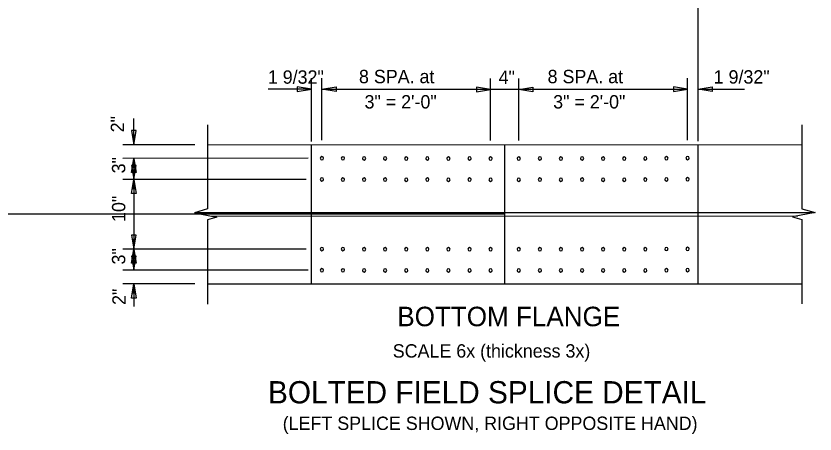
# Model space of a CAD drawing. Extents: x 4944 to 17449, y 3824 to 49087.
# Drawn here: x 13104 to 13793, y 33082 to 33442 of the extents above; entities that cross this region are included whole.
import ezdxf

# ---------------------------------------------------------------- set-up
doc = ezdxf.new("R2010")
doc.units = 0
for name, color, linetype in [('1', 7, 'Continuous'), ('2', 7, 'Continuous'), ('36_S_LINES', 7, 'Continuous'), ('3A', 7, 'Continuous'), ('7', 7, 'Continuous'), ('BEAM', 7, 'Continuous'), ('Level 25', 7, 'Continuous')]:
    doc.layers.add(name, color=color, linetype=linetype)

msp = doc.modelspace()

# ---------------------------------------------------------------- linework, layer by layer
at = {"layer": '1'}
for centre, start, end in [((13367.4, 33319.46), 0, 180), ((13367.4, 33319.46), 180, 0), ((13385.59, 33319.41), 0, 180), ((13385.59, 33319.41), 180, 0), ((13403.78, 33319.35), 0, 180), ((13403.78, 33319.35), 180, 0), ((13421.98, 33319.29), 0, 180), ((13421.98, 33319.29), 180, 0), ((13440.17, 33319.24), 0, 180), ((13440.17, 33319.24), 180, 0), ((13458.36, 33319.29), 0, 180), ((13458.36, 33319.29), 180, 0), ((13476.55, 33319.24), 0, 180), ((13476.55, 33319.24), 180, 0), ((13494.75, 33319.29), 0, 180), ((13494.75, 33319.29), 180, 0), ((13512.94, 33319.24), 0, 180), ((13512.94, 33319.24), 180, 0), ((13537.2, 33319.24), 0, 180), ((13537.2, 33319.24), 180, 0), ((13555.39, 33319.29), 0, 180), ((13555.39, 33319.29), 180, 0), ((13573.58, 33319.24), 0, 180), ((13573.58, 33319.24), 180, 0), ((13591.78, 33319.29), 0, 180), ((13591.78, 33319.29), 180, 0), ((13609.97, 33319.24), 0, 180), ((13609.97, 33319.24), 180, 0), ((13628.16, 33319.18), 0, 180), ((13628.16, 33319.18), 180, 0), ((13646.35, 33319.35), 0, 180), ((13646.35, 33319.35), 180, 0), ((13664.55, 33319.52), 0, 180), ((13664.55, 33319.52), 180, 0), ((13682.74, 33319.58), 0, 180), ((13682.74, 33319.58), 180, 0), ((13367.4, 33301.21), 0, 180), ((13367.4, 33301.21), 180, 0), ((13385.59, 33301.16), 0, 180), ((13385.59, 33301.16), 180, 0), ((13403.78, 33301.1), 0, 180), ((13403.78, 33301.1), 180, 0), ((13421.98, 33301.04), 0, 180), ((13421.98, 33301.04), 180, 0), ((13440.17, 33300.99), 0, 180), ((13440.17, 33300.99), 180, 0), ((13458.36, 33301.04), 0, 180), ((13458.36, 33301.04), 180, 0), ((13476.55, 33300.99), 0, 180), ((13476.55, 33300.99), 180, 0), ((13494.75, 33301.04), 0, 180), ((13494.75, 33301.04), 180, 0), ((13512.94, 33300.99), 0, 180), ((13512.94, 33300.99), 180, 0), ((13537.2, 33300.99), 0, 180), ((13537.2, 33300.99), 180, 0), ((13555.39, 33301.04), 0, 180), ((13555.39, 33301.04), 180, 0), ((13573.58, 33300.99), 0, 180), ((13573.58, 33300.99), 180, 0), ((13591.78, 33301.04), 0, 180), ((13591.78, 33301.04), 180, 0), ((13609.97, 33300.99), 0, 180), ((13609.97, 33300.99), 180, 0), ((13628.16, 33300.93), 0, 180), ((13628.16, 33300.93), 180, 0), ((13646.35, 33301.1), 0, 180), ((13646.35, 33301.1), 180, 0), ((13664.55, 33301.27), 0, 180), ((13664.55, 33301.27), 180, 0), ((13682.74, 33301.33), 0, 180), ((13682.74, 33301.33), 180, 0), ((13367.4, 33241.21), 0, 180), ((13367.4, 33241.21), 180, 0), ((13385.59, 33241.16), 0, 180), ((13385.59, 33241.16), 180, 0), ((13403.78, 33241.1), 0, 180), ((13403.78, 33241.1), 180, 0), ((13421.98, 33241.04), 0, 180), ((13421.98, 33241.04), 180, 0), ((13440.17, 33241.1), 0, 180), ((13440.17, 33241.1), 180, 0), ((13458.36, 33241.04), 0, 180), ((13458.36, 33241.04), 180, 0), ((13476.55, 33241.1), 0, 180), ((13476.55, 33241.1), 180, 0), ((13494.75, 33241.04), 0, 180), ((13494.75, 33241.04), 180, 0), ((13512.94, 33241.1), 0, 180), ((13512.94, 33241.1), 180, 0), ((13537.2, 33241.1), 0, 180), ((13537.2, 33241.1), 180, 0), ((13555.39, 33241.04), 0, 180), ((13555.39, 33241.04), 180, 0), ((13573.58, 33241.1), 0, 180), ((13573.58, 33241.1), 180, 0), ((13591.78, 33241.04), 0, 180), ((13591.78, 33241.04), 180, 0), ((13609.97, 33241.1), 0, 180), ((13609.97, 33241.1), 180, 0), ((13628.16, 33241.04), 0, 180), ((13628.16, 33241.04), 180, 0), ((13646.35, 33241.1), 0, 180), ((13646.35, 33241.1), 180, 0), ((13664.55, 33241.27), 0, 180), ((13664.55, 33241.27), 180, 0), ((13682.74, 33241.33), 0, 180), ((13682.74, 33241.33), 180, 0), ((13367.4, 33222.96), 0, 180), ((13367.4, 33222.96), 180, 0), ((13385.59, 33222.91), 0, 180), ((13385.59, 33222.91), 180, 0), ((13403.78, 33222.85), 0, 180), ((13403.78, 33222.85), 180, 0), ((13421.98, 33222.79), 0, 180), ((13421.98, 33222.79), 180, 0), ((13440.17, 33222.85), 0, 180), ((13440.17, 33222.85), 180, 0), ((13458.36, 33222.79), 0, 180), ((13458.36, 33222.79), 180, 0), ((13476.55, 33222.85), 0, 180), ((13476.55, 33222.85), 180, 0), ((13494.75, 33222.79), 0, 180), ((13494.75, 33222.79), 180, 0), ((13512.94, 33222.85), 0, 180), ((13512.94, 33222.85), 180, 0), ((13537.2, 33222.85), 0, 180), ((13537.2, 33222.85), 180, 0), ((13555.39, 33222.79), 0, 180), ((13555.39, 33222.79), 180, 0), ((13573.58, 33222.85), 0, 180), ((13573.58, 33222.85), 180, 0), ((13591.78, 33222.79), 0, 180), ((13591.78, 33222.79), 180, 0), ((13609.97, 33222.85), 0, 180), ((13609.97, 33222.85), 180, 0), ((13628.16, 33222.79), 0, 180), ((13628.16, 33222.79), 180, 0), ((13646.35, 33222.85), 0, 180), ((13646.35, 33222.85), 180, 0), ((13664.55, 33223.02), 0, 180), ((13664.55, 33223.02), 180, 0), ((13682.74, 33223.08), 0, 180), ((13682.74, 33223.08), 180, 0)]:
    msp.add_arc(centre, 1.42, start, end, dxfattribs=at)
at = {"layer": '2'}
msp.add_line((13525.07, 33211.1), (13525.07, 33331.1), dxfattribs=at)
at = {"layer": '36_S_LINES'}
for p, q in [((13358.36, 33333.98), (13358.36, 33388.51)), ((13691.78, 33334.1), (13691.78, 33388.62)), ((13358.36, 33378.88), (13321.03, 33378.88)), ((13367.46, 33378.88), (13682.68, 33378.94)), ((13691.78, 33378.99), (13731.76, 33378.99)), ((13205.23, 33331.15), (13205.23, 33353.86)), ((13268.81, 33348.13), (13268.81, 33275.76)), ((13781.33, 33348.24), (13781.33, 33275.87)), ((13257.83, 33331.15), (13195.6, 33331.15)), ((13205.23, 33319.29), (13205.23, 33301.1)), ((13205.23, 33307.16), (13205.23, 33228.95)), ((13268.81, 33275.76), (13257.44, 33272.57)), ((13257.44, 33272.57), (13276.84, 33268.79)), ((13792.7, 33272.69), (13773.3, 33268.9)), ((13781.33, 33275.87), (13792.7, 33272.69)), ((13276.84, 33268.79), (13268.81, 33266.54)), ((13268.81, 33266.54), (13268.81, 33193.84)), ((13773.3, 33268.9), (13781.33, 33266.66)), ((13781.33, 33266.66), (13781.33, 33193.95)), ((13205.23, 33222.91), (13205.23, 33241.1)), ((13257.83, 33211.15), (13195.6, 33211.15)), ((13205.23, 33211.15), (13205.23, 33191.75))]:
    msp.add_line(p, q, dxfattribs=at)
for points in [[(13346.23, 33380.9), (13346.23, 33376.86), (13358.36, 33378.88)], [(13379.58, 33380.9), (13379.58, 33376.86), (13367.46, 33378.88)], [(13500.81, 33380.73), (13500.81, 33376.69), (13512.94, 33378.71)], [(13549.33, 33380.73), (13549.33, 33376.69), (13537.2, 33378.71)], [(13670.55, 33381.02), (13670.55, 33376.97), (13682.68, 33378.99)], [(13703.91, 33381.02), (13703.91, 33376.97), (13691.78, 33378.99)], [(13207.25, 33343.28), (13203.2, 33343.28), (13205.23, 33331.15)], [(13206.24, 33339.15), (13204.22, 33339.15), (13205.23, 33331.15)], [(13207.25, 33307.16), (13203.2, 33307.16), (13205.23, 33319.29)], [(13206.24, 33311.3), (13204.22, 33311.3), (13205.23, 33319.29)], [(13207.25, 33313.23), (13203.2, 33313.23), (13205.23, 33301.1)], [(13206.24, 33309.1), (13204.22, 33309.1), (13205.23, 33301.1)], [(13207.25, 33288.97), (13203.2, 33288.97), (13205.23, 33301.1)], [(13206.24, 33293.1), (13204.22, 33293.1), (13205.23, 33301.1)], [(13207.25, 33253.23), (13203.2, 33253.23), (13205.23, 33241.1)], [(13206.24, 33249.1), (13204.22, 33249.1), (13205.23, 33241.1)], [(13207.25, 33228.97), (13203.2, 33228.97), (13205.23, 33241.1)], [(13206.24, 33233.1), (13204.22, 33233.1), (13205.23, 33241.1)], [(13207.25, 33235.04), (13203.2, 33235.04), (13205.23, 33222.91)], [(13206.24, 33230.9), (13204.22, 33230.9), (13205.23, 33222.91)], [(13207.25, 33199.02), (13203.2, 33199.02), (13205.23, 33211.15)], [(13206.24, 33203.16), (13204.22, 33203.16), (13205.23, 33211.15)]]:
    msp.add_lwpolyline(points, close=True, dxfattribs=at)
at = {"layer": '3A'}
for p, q in [((13367.46, 33335.06), (13367.46, 33388.51)), ((13512.94, 33334.88), (13512.94, 33388.33)), ((13537.2, 33334.88), (13537.2, 33388.33)), ((13682.68, 33335.17), (13682.68, 33388.62)), ((13355.54, 33319.41), (13195.6, 33319.29)), ((13353.96, 33301.21), (13195.6, 33301.1)), ((13353.96, 33241.21), (13195.6, 33241.1)), ((13355.54, 33223.02), (13195.6, 33222.91))]:
    msp.add_line(p, q, dxfattribs=at)
at = {"layer": '7'}
for p, q in [((13257.98, 33272.73), (13792.15, 33272.84)), ((13272.21, 33269.69), (13777.93, 33269.81))]:
    msp.add_line(p, q, dxfattribs=at)
at = {"layer": 'DEFPOINTS'}
for p, q in [((13691.78, 33378.99), (13691.78, 33672.37)), ((13525.07, 33271.15), (12971.29, 33271.15))]:
    msp.add_line(p, q, dxfattribs=at)
at = {"layer": 'Level 25'}
for p, q in [((13268.81, 33331.15), (13781.33, 33331.27)), ((13358.36, 33211.27), (13358.36, 33331.15)), ((13691.78, 33211.38), (13691.78, 33331.27)), ((13268.81, 33211.15), (13781.33, 33211.27))]:
    msp.add_line(p, q, dxfattribs=at)

# ---------------------------------------------------------------- texts
at = {"layer": '3A'}
for s, p in [('1 9/32"', (13320.78, 33383.69)), ('8 SPA. at', (13399.39, 33384.13)), ('4"', (13519.84, 33383.52)), ('8 SPA. at', (13562.09, 33384.13)), ('1 9/32"', (13705.29, 33383.8)), ('3" = 2\'-0"', (13404.17, 33362.36)), ('3" = 2\'-0"', (13566.87, 33362.36)), ('(LEFT SPLICE SHOWN, RIGHT OPPOSITE HAND)', (13333.62, 33085.33))]:
    msp.add_text(s, height=11.52, dxfattribs=at).set_placement(p)
for s, p in [('2"', (13196.85, 33341.8)), ('3"', (13197.84, 33306.46)), ('10"', (13197.89, 33264.56)), ('3"', (13197.84, 33227.91)), ('2"', (13198.21, 33193.06))]:
    msp.add_text(s, height=11.52, rotation=90, dxfattribs=at).set_placement(p)
at = {"layer": 'BEAM'}
for s, height, p in [('BOTTOM FLANGE', 16.8, (13432.45, 33174.73)), ('BOLTED FIELD SPLICE DETAIL', 19.2, (13320.93, 33108.23))]:
    msp.add_text(s, height=height, dxfattribs=at).set_placement(p)
at = {"layer": 'DEFPOINTS'}
msp.add_text('SCALE 6x (thickness 3x)', height=11.52, dxfattribs=at).set_placement((13428.52, 33147.71))

doc.saveas('drawing.dxf')
